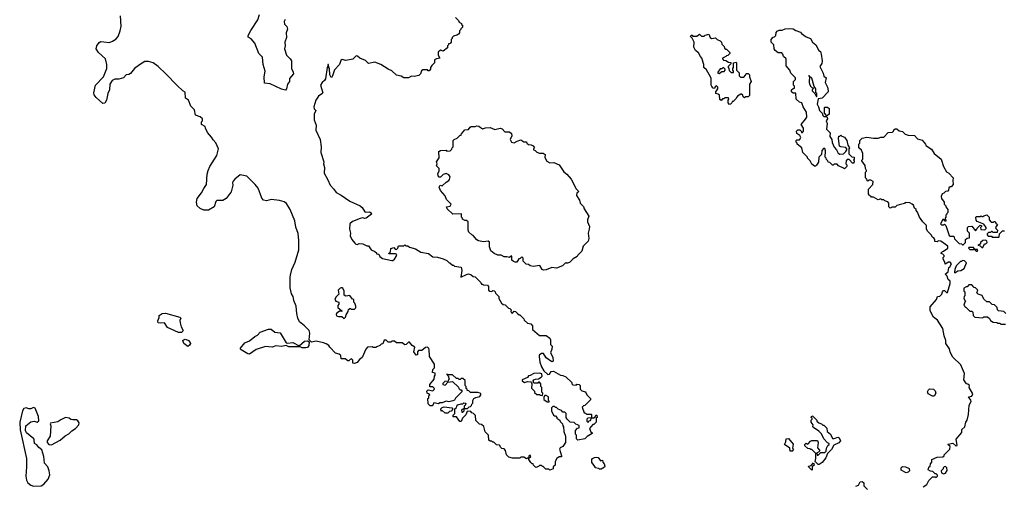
# Model space of a CAD drawing. Extents: x 1862350 to 2057294, y 212041 to 437318.
# Tile 294 of 301: x 1982467 to 1992994, y 425348 to 430335. Entities that reach past the tile are written whole.
import ezdxf

# ---------------------------------------------------------------- set-up
doc = ezdxf.new("R2010")
doc.units = 0

msp = doc.modelspace()

# ---------------------------------------------------------------- linework, layer by layer
at = {"layer": '0CON10XD'}
for points in [[(1985362, 427605), (1985377, 427665), (1985413, 427745), (1985450, 427875), (1985451, 427975), (1985445, 428050), (1985419, 428119), (1985408, 428185), (1985357, 428305), (1985319, 428369), (1985295, 428388), (1985245, 428402), (1985155, 428413), (1985105, 428399), (1985075, 428408), (1985057, 428427), (1985015, 428534), (1984984, 428574), (1984895, 428662), (1984825, 428676), (1984765, 428630), (1984750, 428610), (1984743, 428595), (1984744, 428565), (1984728, 428495), (1984673, 428425), (1984638, 428402), (1984575, 428403), (1984565, 428391), (1984546, 428334), (1984485, 428298), (1984435, 428298), (1984395, 428316), (1984363, 428345), (1984358, 428385), (1984365, 428425), (1984412, 428485), (1984435, 428532), (1984465, 428574), (1984472, 428685), (1984483, 428725), (1984501, 428765), (1984575, 428885), (1984591, 428955), (1984565, 429020), (1984535, 429050), (1984519, 429079), (1984475, 429130), (1984452, 429175), (1984450, 429195), (1984410, 429215), (1984410, 429245), (1984420, 429255), (1984420, 429275), (1984397, 429297), (1984348, 429315), (1984335, 429370), (1984295, 429410), (1984270, 429475), (1984240, 429495), (1984235, 429560), (1984210, 429575), (1984151, 429631), (1984028, 429755), (1983946, 429836), (1983895, 429873), (1983845, 429889), (1983805, 429888), (1983746, 429854), (1983693, 429815), (1983650, 429760), (1983635, 429750), (1983606, 429744), (1983577, 429715), (1983525, 429701), (1983485, 429701), (1983454, 429685), (1983429, 429645), (1983427, 429585), (1983409, 429545), (1983396, 429475), (1983376, 429444), (1983355, 429439), (1983283, 429503), (1983263, 429533), (1983258, 429555), (1983276, 429634), (1983362, 429725), (1983399, 429815), (1983399, 429855), (1983383, 429915), (1983310, 429985), (1983285, 430025), (1983290, 430055), (1983317, 430093), (1983335, 430102), (1983365, 430097), (1983425, 430093), (1983458, 430105), (1983495, 430128), (1983520, 430155), (1983542, 430215), (1983550, 430265), (1983546, 430375)], [(1985304, 430336), (1985294, 430315), (1985298, 430288), (1985321, 430261), (1985329, 430235), (1985317, 430195), (1985319, 430145), (1985300, 430095), (1985305, 430055), (1985297, 430025), (1985319, 429955), (1985360, 429915), (1985372, 429895), (1985372, 429815), (1985391, 429775), (1985393, 429757), (1985350, 429705), (1985350, 429675), (1985330, 429645), (1985320, 429595), (1985307, 429583), (1985265, 429592), (1985145, 429651), (1985084, 429655), (1985081, 429725), (1985092, 429785), (1985070, 429855), (1985061, 429935), (1985022, 429972), (1984979, 430085), (1984942, 430132), (1984908, 430148), (1984910, 430165), (1984938, 430218), (1985013, 430335), (1985029, 430391)], [(1987125, 430360), (1987158, 430328), (1987165, 430310), (1987190, 430295), (1987190, 430285), (1987200, 430275), (1987200, 430255), (1987182, 430238), (1987180, 430225), (1987170, 430215), (1987170, 430195), (1987158, 430182), (1987142, 430168), (1987105, 430160), (1987090, 430145), (1987090, 430135), (1987080, 430125), (1987080, 430095), (1987068, 430082), (1987052, 430078), (1987050, 430065), (1987040, 430055), (1987040, 430035), (1986995, 430000), (1986965, 430010), (1986942, 429988), (1986940, 429955), (1986960, 429925), (1986923, 429917), (1986900, 429905), (1986900, 429875), (1986873, 429847), (1986860, 429825), (1986860, 429805), (1986845, 429790), (1986835, 429790), (1986825, 429800), (1986775, 429800), (1986763, 429787), (1986752, 429755), (1986735, 429738), (1986685, 429728), (1986655, 429730), (1986625, 429712), (1986574, 429714), (1986545, 429730), (1986495, 429741), (1986445, 429790), (1986406, 429806), (1986328, 429855), (1986265, 429881), (1986195, 429867), (1986165, 429898), (1986103, 429923), (1986080, 429945), (1986065, 429948), (1986027, 429913), (1985955, 429898), (1985915, 429908), (1985901, 429899), (1985886, 429855), (1985832, 429798), (1985812, 429735), (1985805, 429720), (1985795, 429717), (1985781, 429745), (1985778, 429815), (1985770, 429825), (1985767, 429857)], [(1991285, 428740), (1991275, 428750), (1991222, 428772), (1991205, 428790), (1991175, 428790), (1991165, 428780), (1991155, 428780), (1991128, 428808), (1991112, 428812), (1991108, 428828), (1991092, 428842), (1991090, 428855), (1991080, 428865), (1991082, 428935), (1991075, 428960), (1991062, 428958), (1991043, 428937), (1991040, 428895), (1991010, 428865), (1991007, 428813), (1990985, 428780), (1990975, 428770), (1990965, 428770), (1990935, 428790), (1990918, 428828), (1990890, 428855), (1990890, 428865), (1990838, 428915), (1990830, 428965), (1990780, 429005), (1990780, 429015), (1990770, 429025), (1990770, 429045), (1990775, 429050), (1990805, 429050), (1990818, 429075), (1990808, 429098), (1990775, 429120), (1990772, 429145), (1990785, 429158), (1990807, 429157), (1990820, 429145), (1990825, 429130), (1990835, 429130), (1990847, 429143), (1990847, 429177), (1990822, 429215), (1990869, 429271), (1990882, 429295), (1990877, 429347), (1990843, 429403), (1990830, 429445), (1990803, 429453), (1990770, 429485), (1990765, 429550), (1990735, 429550), (1990720, 429565), (1990720, 429585), (1990735, 429600), (1990750, 429605), (1990750, 429625), (1990740, 429635), (1990740, 429675), (1990760, 429695), (1990760, 429715), (1990710, 429765), (1990700, 429795), (1990663, 429843), (1990660, 429915), (1990632, 429942), (1990627, 429967), (1990615, 429980), (1990575, 429980), (1990542, 430005), (1990533, 430023), (1990528, 430065), (1990500, 430095), (1990500, 430125), (1990522, 430148), (1990538, 430152), (1990550, 430165), (1990553, 430197), (1990565, 430212), (1990588, 430222), (1990617, 430223), (1990651, 430239), (1990695, 430240), (1990735, 430237), (1990765, 430218), (1990815, 430202), (1990827, 430187), (1990875, 430152), (1990920, 430135), (1990942, 430095), (1990961, 430081), (1990978, 430065), (1991012, 430005), (1991027, 429995), (1991037, 429965), (1991047, 429897), (1991042, 429868), (1991022, 429835), (1991058, 429765), (1991063, 429733), (1991090, 429715), (1991080, 429665), (1991102, 429615), (1991110, 429575), (1991110, 429565), (1991045, 429498), (1991005, 429490), (1990993, 429433), (1991008, 429405), (1991018, 429365), (1991047, 429337), (1991055, 429310), (1991065, 429300), (1991095, 429300), (1991100, 429295), (1991102, 429275), (1991088, 429255), (1991098, 429225), (1991092, 429165), (1991130, 429125), (1991128, 429088), (1991148, 429055), (1991153, 429023), (1991173, 428973), (1991198, 428945), (1991217, 428907), (1991235, 428898), (1991275, 428900), (1991300, 428925), (1991310, 428945), (1991310, 428955), (1991298, 428968), (1991245, 428978), (1991232, 428985), (1991220, 429065), (1991225, 429090), (1991235, 429090), (1991245, 429100), (1991255, 429090), (1991285, 429080), (1991310, 429045), (1991320, 428995), (1991340, 428965), (1991330, 428955), (1991332, 428902), (1991365, 428870), (1991390, 428865), (1991390, 428845), (1991380, 428835), (1991390, 428825), (1991385, 428800), (1991372, 428802), (1991335, 428840), (1991315, 428840), (1991302, 428828), (1991300, 428795), (1991310, 428785), (1991310, 428765), (1991285, 428740)], [(1990055, 429430), (1990040, 429445), (1990040, 429475), (1990050, 429485), (1990045, 429500), (1990005, 429500), (1989995, 429490), (1989982, 429488), (1989965, 429470), (1989952, 429482), (1989948, 429528), (1989935, 429540), (1989910, 429545), (1989910, 429565), (1989930, 429595), (1989930, 429615), (1989918, 429628), (1989902, 429618), (1989895, 429600), (1989882, 429602), (1989865, 429620), (1989860, 429635), (1989860, 429705), (1989852, 429725), (1989808, 429798), (1989780, 429825), (1989780, 429855), (1989760, 429925), (1989745, 429940), (1989725, 429980), (1989692, 430005), (1989673, 430043), (1989678, 430095), (1989658, 430138), (1989640, 430155), (1989645, 430170), (1989655, 430170), (1989665, 430160), (1989705, 430160), (1989735, 430180), (1989755, 430160), (1989785, 430160), (1989795, 430170), (1989835, 430180), (1989850, 430145), (1989863, 430133), (1989905, 430140), (1989923, 430123), (1989955, 430110), (1989970, 430095), (1989972, 430072), (1989998, 430048), (1990002, 430032), (1990015, 430020), (1990025, 430020), (1990060, 429985), (1990058, 429972), (1990038, 429952), (1990025, 429950), (1990018, 429942), (1989980, 429925), (1989980, 429915), (1989992, 429902), (1990015, 429900), (1990045, 429880), (1990068, 429878), (1990068, 429862), (1990040, 429835), (1990040, 429825), (1990050, 429815), (1990052, 429792), (1990075, 429770), (1990098, 429772), (1990100, 429785), (1990090, 429795), (1990090, 429815), (1990100, 429825), (1990100, 429875), (1990125, 429880), (1990130, 429875), (1990130, 429795), (1990158, 429768), (1990160, 429735), (1990172, 429722), (1990208, 429722), (1990228, 429742), (1990235, 429760), (1990255, 429760), (1990270, 429745), (1990270, 429725), (1990288, 429675), (1990270, 429645), (1990270, 429525), (1990255, 429510), (1990225, 429510), (1990215, 429500), (1990202, 429512), (1990198, 429528), (1990185, 429540), (1990175, 429540), (1990142, 429518), (1990130, 429505), (1990128, 429492), (1990095, 429460), (1990085, 429460), (1990080, 429445), (1990065, 429432), (1990055, 429430)], [(1985767, 429857), (1985760, 429855), (1985760, 429835), (1985753, 429825), (1985736, 429704), (1985726, 429684), (1985701, 429665), (1985683, 429635), (1985707, 429555), (1985698, 429542), (1985662, 429518), (1985632, 429475), (1985611, 429405), (1985615, 429382), (1985632, 429365), (1985616, 429325), (1985616, 429265), (1985637, 429207), (1985631, 429155), (1985678, 429055), (1985689, 428975), (1985686, 428915), (1985718, 428815), (1985716, 428794), (1985726, 428755), (1985723, 428695), (1985762, 428625), (1985786, 428565), (1985826, 428525), (1985849, 428489), (1985905, 428458), (1985995, 428394), (1986106, 428346), (1986129, 428329), (1986155, 428283), (1986165, 428278), (1986205, 428282), (1986225, 428270), (1986228, 428255), (1986170, 428215), (1986155, 428210), (1986135, 428216), (1986105, 428211), (1986025, 428180), (1985996, 428155), (1985992, 428095), (1986003, 428055), (1986000, 428025), (1986016, 427986), (1986048, 427945), (1986062, 427935), (1986076, 427934), (1986095, 427942), (1986135, 427940), (1986178, 427918), (1986195, 427918), (1986224, 427874), (1986265, 427858), (1986280, 427845), (1986282, 427832), (1986305, 427830), (1986318, 427805), (1986345, 427782), (1986445, 427763), (1986455, 427763), (1986473, 427777), (1986492, 427805), (1986498, 427825), (1986485, 427832), (1986412, 427832), (1986412, 427838), (1986430, 427855), (1986435, 427890), (1986465, 427900), (1986482, 427882), (1986495, 427880), (1986510, 427895), (1986515, 427920), (1986575, 427920), (1986585, 427928), (1986595, 427920), (1986615, 427920), (1986633, 427903), (1986697, 427887), (1986755, 427850), (1986837, 427837), (1986885, 427802), (1986935, 427798), (1986995, 427780), (1987035, 427760), (1987055, 427740), (1987067, 427737), (1987095, 427710), (1987105, 427710), (1987115, 427700), (1987185, 427690), (1987192, 427655), (1987183, 427583), (1987245, 427612), (1987265, 427618), (1987285, 427612), (1987295, 427610), (1987315, 427590), (1987338, 427588), (1987398, 427528), (1987405, 427510), (1987415, 427510), (1987425, 427500), (1987468, 427498), (1987480, 427485), (1987480, 427445), (1987492, 427432), (1987515, 427430), (1987525, 427440), (1987538, 427438), (1987550, 427425), (1987552, 427412), (1987588, 427378), (1987590, 427355), (1987617, 427307), (1987635, 427292), (1987658, 427288), (1987692, 427252), (1987708, 427248), (1987720, 427235), (1987718, 427215), (1987725, 427202), (1987735, 427200), (1987755, 427220), (1987768, 427218), (1987792, 427192), (1987805, 427180), (1987815, 427180), (1987858, 427138), (1987860, 427125), (1987895, 427090), (1987930, 427085), (1987950, 427065), (1987950, 427025), (1988025, 426960), (1988095, 426960), (1988135, 426930), (1988142, 426915), (1988140, 426865), (1988160, 426845), (1988157, 426813), (1988142, 426775), (1988167, 426727), (1988170, 426685), (1988155, 426680), (1988095, 426721), (1988066, 426766), (1988045, 426768), (1988022, 426748), (1988019, 426735), (1988028, 426675), (1988044, 426624), (1988071, 426581), (1988113, 426543), (1988130, 426545), (1988150, 426575), (1988175, 426578), (1988250, 426535), (1988275, 426532), (1988305, 426518), (1988368, 426458), (1988370, 426445), (1988382, 426432), (1988415, 426430), (1988425, 426440), (1988448, 426438), (1988460, 426425), (1988460, 426385), (1988478, 426368), (1988515, 426358), (1988530, 426325), (1988570, 426285), (1988568, 426272), (1988508, 426212), (1988495, 426210), (1988480, 426195), (1988502, 426132), (1988515, 426130), (1988525, 426120), (1988575, 426120), (1988580, 426115), (1988580, 426080), (1988542, 426078), (1988530, 426065), (1988530, 426045), (1988545, 426030), (1988552, 426048), (1988568, 426052), (1988580, 426080), (1988605, 426080), (1988618, 426092), (1988625, 426110), (1988638, 426108), (1988640, 426085), (1988630, 426075), (1988630, 426035), (1988605, 426010), (1988595, 426010), (1988560, 425965), (1988572, 425932), (1988588, 425918), (1988588, 425912), (1988535, 425882), (1988510, 425855), (1988435, 425842), (1988420, 425855), (1988420, 425895), (1988410, 425905), (1988410, 425945), (1988432, 425968), (1988448, 425972), (1988448, 425998), (1988412, 426012), (1988395, 426030), (1988352, 426032), (1988320, 426065), (1988310, 426085), (1988310, 426125), (1988295, 426140), (1988272, 426142), (1988258, 426158), (1988222, 426172), (1988205, 426190), (1988195, 426190), (1988185, 426200), (1988165, 426200), (1988152, 426188), (1988152, 426155), (1988175, 426110), (1988185, 426100), (1988195, 426100), (1988210, 426085), (1988210, 426075), (1988240, 426055), (1988245, 426040), (1988270, 426015), (1988273, 425993), (1988280, 425985), (1988284, 425934), (1988302, 425885), (1988302, 425815), (1988275, 425773), (1988245, 425758), (1988238, 425745), (1988260, 425675), (1988258, 425662), (1988235, 425662), (1988208, 425645), (1988190, 425615), (1988190, 425575), (1988170, 425555), (1988170, 425535), (1988135, 425520), (1988125, 425530), (1988092, 425532), (1988065, 425560), (1988055, 425560), (1988045, 425570), (1988025, 425570), (1988015, 425560), (1987985, 425550), (1987960, 425575), (1987958, 425588), (1987945, 425590), (1987932, 425602), (1987910, 425635), (1987910, 425650), (1987930, 425665), (1987925, 425680), (1987910, 425675), (1987910, 425650), (1987895, 425650), (1987885, 425642), (1987855, 425658), (1987825, 425658), (1987815, 425650), (1987735, 425648), (1987695, 425660), (1987670, 425685), (1987662, 425732), (1987645, 425750), (1987623, 425753), (1987612, 425762), (1987598, 425788), (1987565, 425790), (1987535, 425820), (1987525, 425820), (1987515, 425830), (1987495, 425830), (1987482, 425842), (1987480, 425895), (1987442, 425932), (1987428, 425988), (1987405, 426010), (1987382, 426012), (1987342, 426052), (1987340, 426105), (1987318, 426128), (1987302, 426132), (1987285, 426150), (1987252, 426148), (1987238, 426112), (1987202, 426078), (1987185, 426040), (1987172, 426042), (1987135, 426090), (1987102, 426092), (1987102, 426108), (1987120, 426125), (1987120, 426175), (1987138, 426192), (1987140, 426205), (1987152, 426218), (1987185, 426230), (1987205, 426230), (1987215, 426240), (1987238, 426238), (1987228, 426212), (1987220, 426205), (1987220, 426180), (1987190, 426165), (1987192, 426142), (1987205, 426140), (1987220, 426155), (1987220, 426180), (1987255, 426180), (1987272, 426198), (1987285, 426200), (1987298, 426212), (1987300, 426225), (1987310, 426235), (1987310, 426265), (1987322, 426285), (1987345, 426298), (1987385, 426308), (1987398, 426325), (1987398, 426335), (1987390, 426345), (1987365, 426352), (1987285, 426350), (1987268, 426368), (1987252, 426372), (1987250, 426385), (1987240, 426395), (1987240, 426415), (1987230, 426425), (1987228, 426478), (1987205, 426500), (1987185, 426500), (1987175, 426490), (1987165, 426490), (1987155, 426500), (1987135, 426500), (1987095, 426540), (1987040, 426540), (1987038, 426548), (1987032, 426548), (1987032, 426542), (1987048, 426528), (1987060, 426495), (1987050, 426485), (1987048, 426472), (1987012, 426468), (1986992, 426448), (1986990, 426435), (1987015, 426430), (1987045, 426460), (1987095, 426470), (1987158, 426408), (1987162, 426392), (1987175, 426380), (1987188, 426378), (1987198, 426362), (1987125, 426290), (1987115, 426270), (1987097, 426263), (1987055, 426252), (1987025, 426258), (1986985, 426242), (1986958, 426242), (1986945, 426230), (1986895, 426240), (1986888, 426222), (1986875, 426210), (1986855, 426210), (1986835, 426230), (1986830, 426285), (1986840, 426295), (1986840, 426315), (1986850, 426325), (1986838, 426338), (1986822, 426342), (1986820, 426365), (1986835, 426380), (1986885, 426370), (1986898, 426382), (1986900, 426395), (1986885, 426410), (1986852, 426412), (1986850, 426435), (1986898, 426492), (1986900, 426525), (1986910, 426535), (1986908, 426558), (1986880, 426565), (1986882, 426595), (1986900, 426615), (1986900, 426655), (1986848, 426735), (1986847, 426745), (1986844, 426805), (1986840, 426820), (1986825, 426834), (1986805, 426833), (1986765, 426798), (1986732, 426798), (1986720, 426785), (1986718, 426752), (1986705, 426750), (1986680, 426785), (1986690, 426835), (1986662, 426852), (1986635, 426890), (1986622, 426888), (1986598, 426862), (1986585, 426860), (1986555, 426880), (1986495, 426880), (1986475, 426900), (1986445, 426900), (1986435, 426890), (1986405, 426890), (1986385, 426910), (1986365, 426910), (1986348, 426872), (1986332, 426868), (1986318, 426852), (1986285, 426840), (1986275, 426830), (1986245, 426830), (1986235, 426840), (1986184, 426836), (1986168, 426815), (1986127, 426725), (1986098, 426705), (1986075, 426672), (1986045, 426660), (1986030, 426665), (1986027, 426697), (1986015, 426710), (1986000, 426705), (1985985, 426690), (1985975, 426690), (1985945, 426710), (1985905, 426710), (1985900, 426745), (1985882, 426762), (1985842, 426772), (1985782, 426835), (1985773, 426853), (1985745, 426870), (1985715, 426882), (1985635, 426898), (1985585, 426890), (1985560, 426915), (1985568, 426985), (1985562, 427015), (1985512, 427065), (1985458, 427105), (1985440, 427145), (1985429, 427195), (1985423, 427275), (1985399, 427335), (1985391, 427375), (1985374, 427405), (1985358, 427468), (1985358, 427585), (1985362, 427605)], [(1989945, 429760), (1989975, 429780), (1989998, 429782), (1990010, 429795), (1990008, 429808), (1989995, 429820), (1989985, 429820), (1989975, 429810), (1989955, 429810), (1989930, 429775), (1989932, 429762), (1989945, 429760)], [(1990985, 429510), (1990990, 429515), (1990990, 429545), (1990980, 429555), (1990978, 429595), (1990962, 429622), (1990935, 429710), (1990905, 429740), (1990900, 429735), (1990910, 429730), (1990908, 429665), (1990912, 429645), (1990925, 429620), (1990935, 429610), (1990948, 429608), (1990950, 429595), (1990940, 429585), (1990940, 429575), (1990968, 429548), (1990985, 429510)], [(1991105, 429310), (1991092, 429312), (1991070, 429335), (1991070, 429395), (1991075, 429400), (1991105, 429400), (1991120, 429385), (1991120, 429325), (1991105, 429310)], [(1988067, 427657), (1988052, 427665), (1988027, 427707), (1987955, 427698), (1987923, 427703), (1987907, 427717), (1987883, 427723), (1987850, 427755), (1987850, 427785), (1987835, 427800), (1987818, 427782), (1987802, 427778), (1987780, 427745), (1987765, 427742), (1987745, 427750), (1987730, 427765), (1987730, 427805), (1987725, 427810), (1987705, 427792), (1987675, 427802), (1987645, 427802), (1987615, 427818), (1987578, 427818), (1987540, 427835), (1987502, 427865), (1987488, 427908), (1987488, 427958), (1987475, 427968), (1987425, 427962), (1987373, 427973), (1987354, 427984), (1987315, 428030), (1987300, 428035), (1987270, 428065), (1987260, 428085), (1987260, 428175), (1987245, 428190), (1987225, 428190), (1987200, 428205), (1987200, 428215), (1987190, 428225), (1987190, 428255), (1987185, 428260), (1987098, 428258), (1987038, 428315), (1987030, 428335), (1987068, 428342), (1987078, 428365), (1987030, 428415), (1987014, 428454), (1986965, 428510), (1986952, 428545), (1986962, 428568), (1986985, 428560), (1987025, 428600), (1987053, 428617), (1987062, 428628), (1987068, 428655), (1987056, 428676), (1987025, 428690), (1986995, 428680), (1986967, 428653), (1986953, 428653), (1986940, 428665), (1986938, 428692), (1986950, 428715), (1986950, 428745), (1986923, 428773), (1986930, 428795), (1986922, 428815), (1986953, 428857), (1986948, 428925), (1986965, 428938), (1987025, 428940), (1987035, 428930), (1987068, 428932), (1987088, 428952), (1987090, 428965), (1987100, 428975), (1987100, 429045), (1987110, 429055), (1987145, 429070), (1987175, 429100), (1987185, 429100), (1987190, 429115), (1987225, 429158), (1987265, 429160), (1987284, 429186), (1987295, 429192), (1987335, 429192), (1987355, 429200), (1987376, 429196), (1987415, 429170), (1987445, 429180), (1987495, 429182), (1987545, 429160), (1987605, 429176), (1987625, 429167), (1987655, 429138), (1987705, 429137), (1987725, 429118), (1987728, 429095), (1987712, 429055), (1987726, 429026), (1987755, 429018), (1987785, 429038), (1987825, 429050), (1987855, 429030), (1987885, 429030), (1987890, 429015), (1987905, 429000), (1987935, 428998), (1987955, 428988), (1987970, 428965), (1987960, 428955), (1987960, 428945), (1987978, 428938), (1987995, 428920), (1988025, 428908), (1988065, 428908), (1988086, 428896), (1988081, 428861), (1988103, 428823), (1988135, 428807), (1988179, 428809), (1988235, 428783), (1988285, 428708), (1988318, 428685), (1988361, 428631), (1988416, 428526), (1988438, 428505), (1988440, 428495), (1988425, 428480), (1988418, 428455), (1988450, 428405), (1988460, 428375), (1988495, 428340), (1988503, 428313), (1988550, 428235), (1988538, 428195), (1988538, 428175), (1988557, 428125), (1988556, 428095), (1988543, 428055), (1988550, 427995), (1988545, 427968), (1988492, 427915), (1988475, 427860), (1988435, 427820), (1988426, 427804), (1988385, 427780), (1988345, 427740), (1988325, 427732), (1988312, 427732), (1988305, 427740), (1988270, 427705), (1988205, 427678), (1988155, 427687), (1988095, 427661), (1988067, 427657)], [(1992127, 425343), (1992165, 425368), (1992185, 425410), (1992225, 425450), (1992255, 425450), (1992265, 425442), (1992280, 425455), (1992278, 425468), (1992265, 425480), (1992255, 425480), (1992228, 425508), (1992205, 425510), (1992180, 425525), (1992188, 425552), (1992200, 425565), (1992203, 425587), (1992220, 425605), (1992220, 425635), (1992275, 425658), (1992338, 425662), (1992350, 425675), (1992350, 425685), (1992410, 425745), (1992413, 425773), (1992390, 425795), (1992395, 425800), (1992445, 425810), (1992475, 425780), (1992488, 425785), (1992478, 425852), (1992540, 425925), (1992540, 425955), (1992572, 425985), (1992582, 426035), (1992598, 426055), (1992610, 426115), (1992618, 426215), (1992638, 426255), (1992635, 426270), (1992610, 426305), (1992645, 426312), (1992656, 426335), (1992618, 426405), (1992620, 426425), (1992605, 426440), (1992590, 426445), (1992560, 426485), (1992568, 426555), (1992537, 426627), (1992528, 426648), (1992445, 426730), (1992413, 426783), (1992407, 426817), (1992368, 426875), (1992368, 426905), (1992350, 426955), (1992337, 427035), (1992280, 427125), (1992238, 427155), (1992200, 427225), (1992200, 427265), (1992270, 427345), (1992280, 427375), (1992305, 427380), (1992327, 427403), (1992333, 427427), (1992345, 427440), (1992355, 427440), (1992375, 427420), (1992385, 427420), (1992416, 427515), (1992415, 427540), (1992395, 427560), (1992381, 427595), (1992362, 427615), (1992395, 427640), (1992400, 427685), (1992412, 427695), (1992428, 427725), (1992415, 427742), (1992397, 427743), (1992362, 427722), (1992358, 427745), (1992340, 427775), (1992340, 427795), (1992350, 427805), (1992350, 427815), (1992338, 427828), (1992320, 427835), (1992320, 427845), (1992330, 427855), (1992345, 427860), (1992390, 427895), (1992390, 427915), (1992315, 427968), (1992285, 427970), (1992275, 427960), (1992250, 427965), (1992250, 427985), (1992240, 428005), (1992225, 428012), (1992212, 428035), (1992175, 428070), (1992162, 428095), (1992160, 428135), (1992122, 428175), (1992088, 428225), (1992067, 428277), (1992050, 428295), (1992050, 428305), (1992032, 428322), (1992022, 428352), (1992010, 428365), (1991985, 428378), (1991935, 428380), (1991925, 428370), (1991870, 428355), (1991845, 428350), (1991825, 428330), (1991795, 428330), (1991775, 428320), (1991760, 428335), (1991760, 428375), (1991748, 428388), (1991715, 428400), (1991705, 428410), (1991685, 428410), (1991675, 428420), (1991645, 428410), (1991595, 428440), (1991575, 428440), (1991565, 428450), (1991552, 428452), (1991550, 428465), (1991540, 428475), (1991540, 428525), (1991588, 428572), (1991590, 428605), (1991565, 428620), (1991545, 428620), (1991535, 428610), (1991522, 428622), (1991520, 428635), (1991510, 428645), (1991510, 428705), (1991520, 428715), (1991520, 428725), (1991510, 428745), (1991507, 428777), (1991470, 428825), (1991470, 428835), (1991480, 428845), (1991480, 428905), (1991465, 428940), (1991440, 428965), (1991440, 429005), (1991450, 429015), (1991450, 429045), (1991475, 429068), (1991525, 429078), (1991595, 429068), (1991645, 429068), (1991675, 429080), (1991705, 429080), (1991752, 429128), (1991798, 429132), (1991810, 429145), (1991812, 429158), (1991825, 429170), (1991845, 429170), (1991868, 429148), (1991905, 429140), (1991933, 429113), (1991965, 429102), (1992035, 429098), (1992065, 429060), (1992116, 429046), (1992150, 429005), (1992155, 428990), (1992215, 428952), (1992244, 428904), (1992318, 428845), (1992342, 428765), (1992375, 428710), (1992400, 428695), (1992448, 428645), (1992442, 428615), (1992447, 428573), (1992425, 428550), (1992415, 428550), (1992402, 428538), (1992397, 428513), (1992388, 428502), (1992365, 428500), (1992348, 428482), (1992330, 428475), (1992320, 428445), (1992323, 428423), (1992350, 428385), (1992350, 428365), (1992370, 428345), (1992370, 428335), (1992390, 428305), (1992390, 428275), (1992380, 428265), (1992380, 428255), (1992370, 428245), (1992370, 428225), (1992360, 428215), (1992360, 428205), (1992370, 428195), (1992368, 428182), (1992362, 428182), (1992348, 428198), (1992335, 428200), (1992310, 428155), (1992323, 428143), (1992343, 428143)], [(1992343, 428143), (1992355, 428150), (1992367, 428137), (1992405, 428030), (1992415, 428022), (1992455, 428020), (1992462, 427992), (1992512, 427942), (1992535, 427940), (1992545, 427930), (1992555, 427930), (1992580, 427955), (1992580, 427985), (1992595, 428000), (1992620, 428005), (1992620, 428055), (1992600, 428075), (1992600, 428115), (1992610, 428125), (1992647, 428127), (1992685, 428080), (1992700, 428095), (1992702, 428108), (1992735, 428140), (1992750, 428135), (1992750, 428125), (1992740, 428115), (1992742, 428092), (1992785, 428090), (1992798, 428102), (1992800, 428115), (1992775, 428150), (1992705, 428180), (1992692, 428192), (1992690, 428225), (1992695, 428230), (1992735, 428230), (1992745, 428240), (1992755, 428230), (1992765, 428230), (1992775, 428240), (1992805, 428250), (1992830, 428225), (1992830, 428195), (1992852, 428172), (1992875, 428170), (1992885, 428180), (1992895, 428180), (1992902, 428162), (1992920, 428145), (1992900, 428115), (1992902, 428102), (1992920, 428085), (1992918, 428062), (1992875, 428060), (1992865, 428070), (1992855, 428070), (1992845, 428060), (1992825, 428060), (1992810, 428045), (1992810, 428035), (1992822, 428022), (1992855, 428020), (1992865, 428010), (1992935, 428010), (1992940, 428015), (1992942, 428048), (1992975, 428080), (1992995, 428080)], [(1992765, 427900), (1992782, 427938), (1992795, 427940), (1992810, 427955), (1992808, 427968), (1992795, 427980), (1992763, 427977), (1992740, 427955), (1992740, 427945), (1992728, 427932), (1992710, 427925), (1992735, 427920), (1992752, 427902), (1992765, 427900)], [(1992705, 427860), (1992710, 427865), (1992708, 427878), (1992680, 427880), (1992665, 427900), (1992615, 427900), (1992610, 427895), (1992625, 427880), (1992680, 427880), (1992692, 427862), (1992705, 427860)], [(1992465, 427630), (1992498, 427652), (1992527, 427653), (1992563, 427677), (1992588, 427735), (1992578, 427748), (1992567, 427757), (1992545, 427760), (1992535, 427750), (1992525, 427750), (1992497, 427723), (1992480, 427705), (1992463, 427667), (1992460, 427635), (1992465, 427630)], [(1985935, 427140), (1985950, 427155), (1985958, 427182), (1985980, 427215), (1985982, 427238), (1985995, 427250), (1986005, 427250), (1986015, 427240), (1986045, 427240), (1986060, 427255), (1986060, 427275), (1986050, 427305), (1986040, 427315), (1986040, 427345), (1986025, 427350), (1985995, 427388), (1985955, 427382), (1985935, 427390), (1985937, 427437), (1985918, 427468), (1985905, 427470), (1985894, 427466), (1985872, 427445), (1985877, 427403), (1985845, 427368), (1985837, 427345), (1985845, 427328), (1985880, 427315), (1985880, 427295), (1985868, 427282), (1985868, 427258), (1985910, 427225), (1985910, 427215), (1985885, 427220), (1985854, 427196), (1985850, 427185), (1985855, 427170), (1985875, 427162), (1985912, 427162), (1985935, 427140)], [(1993010, 427195), (1992987, 427217), (1992932, 427222), (1992920, 427235), (1992918, 427258), (1992888, 427288), (1992862, 427292), (1992835, 427320), (1992805, 427320), (1992775, 427350), (1992756, 427386), (1992715, 427400), (1992700, 427415), (1992710, 427445), (1992698, 427458), (1992685, 427470), (1992672, 427472), (1992645, 427500), (1992615, 427500), (1992595, 427480), (1992585, 427480), (1992562, 427465), (1992560, 427435), (1992570, 427425), (1992570, 427385), (1992563, 427377), (1992560, 427355), (1992580, 427325), (1992570, 427315), (1992560, 427285), (1992570, 427275), (1992570, 427265), (1992585, 427260), (1992625, 427220), (1992645, 427220), (1992658, 427208), (1992660, 427175), (1992680, 427155), (1992765, 427150), (1992775, 427160), (1992815, 427160), (1992835, 427140), (1992845, 427120), (1992873, 427103), (1992915, 427100), (1992923, 427093), (1992945, 427090), (1992955, 427080), (1993005, 427080)], [(1984195, 426992), (1984165, 426992), (1984046, 427046), (1984015, 427096), (1983975, 427092), (1983947, 427097), (1983942, 427115), (1983957, 427153), (1983958, 427175), (1983990, 427195), (1984025, 427197), (1984180, 427155), (1984189, 427145), (1984180, 427119), (1984181, 427095), (1984193, 427053), (1984213, 427015), (1984212, 427005), (1984195, 426992)], [(1984925, 426761), (1984905, 426764), (1984836, 426805), (1984826, 426815), (1984826, 426825), (1984875, 426881), (1984925, 426904), (1984980, 426950), (1985008, 426965), (1985038, 426995), (1985125, 427029), (1985155, 427028), (1985195, 426995), (1985250, 426990), (1985315, 426880), (1985335, 426878), (1985386, 426886), (1985455, 426850), (1985512, 426898), (1985543, 426903), (1985562, 426892), (1985558, 426852), (1985545, 426833), (1985525, 426827), (1985487, 426827), (1985465, 426840), (1985345, 426840), (1985315, 426852), (1985265, 426843), (1985205, 426848), (1985165, 426834), (1985095, 426841), (1984995, 426809), (1984925, 426761)], [(1984265, 426842), (1984223, 426875), (1984210, 426905), (1984215, 426910), (1984235, 426920), (1984247, 426917), (1984270, 426905), (1984290, 426885), (1984292, 426875), (1984282, 426855), (1984265, 426842)], [(1988055, 426320), (1988060, 426345), (1988050, 426355), (1988050, 426405), (1988040, 426415), (1988040, 426445), (1988025, 426460), (1988015, 426460), (1988005, 426450), (1987965, 426450), (1987958, 426475), (1987962, 426485), (1987980, 426495), (1988015, 426498), (1988042, 426515), (1988053, 426527), (1988049, 426549), (1988029, 426559), (1987965, 426553), (1987925, 426532), (1987905, 426530), (1987895, 426512), (1987840, 426485), (1987840, 426475), (1987865, 426458), (1987895, 426467), (1987930, 426465), (1987940, 426455), (1987942, 426442), (1987938, 426398), (1987970, 426365), (1987972, 426352), (1987995, 426330), (1988025, 426330), (1988033, 426323), (1988055, 426320)], [(1992245, 426310), (1992225, 426310), (1992180, 426335), (1992173, 426357), (1992182, 426378), (1992195, 426390), (1992237, 426387), (1992255, 426370), (1992262, 426345), (1992245, 426310)], [(1988125, 426250), (1988130, 426255), (1988120, 426265), (1988120, 426305), (1988095, 426320), (1988082, 426318), (1988070, 426305), (1988070, 426275), (1988105, 426250), (1988125, 426250)], [(1982615, 425351), (1982695, 425354), (1982725, 425370), (1982771, 425425), (1982788, 425472), (1982781, 425515), (1982766, 425555), (1982733, 425595), (1982724, 425665), (1982705, 425739), (1982673, 425763), (1982651, 425791), (1982626, 425806), (1982623, 425845), (1982616, 425855), (1982540, 425920), (1982527, 425945), (1982534, 425996), (1982584, 426036), (1982623, 426043), (1982655, 426033), (1982672, 426048), (1982668, 426095), (1982632, 426185), (1982615, 426192), (1982585, 426176), (1982565, 426176), (1982535, 426186), (1982512, 426178), (1982497, 426155), (1982467, 426033), (1982472, 425952), (1982538, 425645), (1982541, 425555), (1982534, 425456), (1982540, 425415), (1982552, 425385), (1982585, 425360), (1982615, 425351)], [(1987045, 426130), (1987015, 426130), (1986985, 426160), (1986972, 426152), (1986970, 426175), (1986985, 426190), (1987005, 426198), (1987088, 426188), (1987098, 426172), (1987078, 426152), (1987062, 426148), (1987045, 426130)], [(1982805, 425791), (1982900, 425840), (1982954, 425886), (1982992, 425908), (1983025, 425942), (1983062, 425965), (1983098, 426005), (1983102, 426025), (1983089, 426049), (1983075, 426057), (1983035, 426057), (1983015, 426062), (1982995, 426078), (1982955, 426083), (1982905, 426060), (1982874, 426036), (1982796, 426024), (1982791, 426015), (1982799, 425995), (1982792, 425885), (1982760, 425835), (1982760, 425815), (1982778, 425795), (1982805, 425791)], [(1991015, 425580), (1991005, 425580), (1990970, 425615), (1990980, 425645), (1990978, 425698), (1990935, 425740), (1990925, 425740), (1990915, 425750), (1990892, 425752), (1990862, 425782), (1990860, 425795), (1990875, 425810), (1990885, 425800), (1990898, 425802), (1990921, 425829), (1990935, 425838), (1990998, 425838), (1991002, 425815), (1990998, 425758), (1991018, 425735), (1991018, 425722), (1991008, 425712), (1990990, 425705), (1990992, 425682), (1991005, 425680), (1991032, 425708), (1991075, 425710), (1991088, 425722), (1991094, 425756), (1991108, 425785), (1991120, 425795), (1991120, 425805), (1991104, 425814), (1991064, 425854), (1991039, 425909), (1991009, 425939), (1990952, 425975), (1990948, 425985), (1990950, 426005), (1990930, 426035), (1990930, 426055), (1990940, 426065), (1990940, 426075), (1990930, 426085), (1990935, 426100), (1990948, 426098), (1990990, 426055), (1990990, 426045), (1991010, 426025), (1991040, 426015), (1991055, 426000), (1991065, 426000), (1991095, 425970), (1991100, 425935), (1991136, 425906), (1991155, 425860), (1991175, 425858), (1991215, 425872), (1991228, 425865), (1991242, 425835), (1991226, 425814), (1991172, 425788), (1991145, 425740), (1991102, 425698), (1991086, 425654), (1991046, 425604), (1991015, 425580)], [(1990725, 425722), (1990703, 425723), (1990700, 425755), (1990642, 425795), (1990658, 425825), (1990663, 425857), (1990685, 425860), (1990737, 425797), (1990730, 425755), (1990738, 425745), (1990725, 425722)], [(1988685, 425530), (1988665, 425530), (1988657, 425537), (1988620, 425545), (1988620, 425555), (1988583, 425603), (1988582, 425635), (1988590, 425645), (1988613, 425657), (1988635, 425660), (1988650, 425655), (1988675, 425620), (1988698, 425628), (1988700, 425605), (1988715, 425590), (1988723, 425565), (1988718, 425552), (1988685, 425530)], [(1990935, 425520), (1990902, 425552), (1990900, 425565), (1990928, 425572), (1990955, 425600), (1990960, 425575), (1990940, 425555), (1990940, 425525), (1990935, 425520)], [(1991945, 425492), (1991892, 425522), (1991890, 425545), (1991905, 425560), (1991937, 425557), (1991975, 425540), (1991980, 425515), (1991965, 425500), (1991945, 425492)], [(1992345, 425482), (1992365, 425490), (1992382, 425518), (1992380, 425545), (1992365, 425560), (1992352, 425558), (1992340, 425545), (1992340, 425535), (1992320, 425515), (1992322, 425492), (1992345, 425482)], [(1991405, 425348), (1991435, 425360), (1991454, 425396), (1991475, 425400), (1991490, 425385), (1991490, 425355), (1991530, 425315)]]:
    msp.add_lwpolyline(points, dxfattribs=at)

doc.saveas('drawing.dxf')
